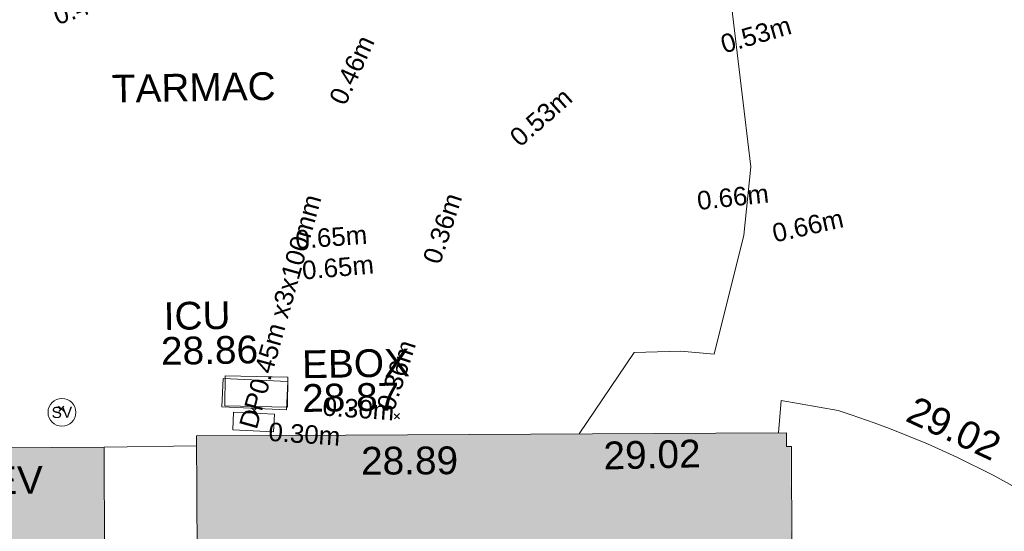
# Model space of a CAD drawing. Header units: millimetres. Extents: x -287732 to 520720, y -88450 to 287754.
# Tile 264 of 383: x 27657 to 40954, y 207681 to 214594. Entities that reach past the tile are written whole.
import ezdxf

# ---------------------------------------------------------------- set-up
doc = ezdxf.new("R2010")
doc.units = ezdxf.units.MM
doc.linetypes.add('IMPORT-UG_ELEC_QLB2 _2_', pattern=[2500, 1500, -300.0000000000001, 0, -50, 150, -300.0000000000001, 0, -200])
doc.linetypes.add('IMPORT-UG_ELEC_STREET LIGHTING_QLB2 _2_', pattern=[2700, 1500, -300.0000000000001, 0, -250, 150, -300.0000000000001, 0, -200])
for name, color, linetype, lineweight, true_color in [('00_TOPO_SERV_STOP_VALVE', 7, 'Continuous', 9, 0x666666), ('00_UAV_BUILDING_OUTLINE', 5, 'Continuous', 9, 0x0000ff), ('00_UAV_EAVE', 7, 'Continuous', 9, 0x666666), ('00_UAV_ESB_BOX', 240, 'Continuous', 9, 0xff003f), ('00_UAV_SERV_IC', 5, 'Continuous', 9, 0x0000ff), ('01_DTM_CONTOUR_MNR', 7, 'Continuous', 9, 0xa5a552), ('12333-PUM-2D-U-0001-C01 - Rev2_REVIT IMPORT_dwg', 7, 'Continuous', 9, 0x767676), ('A_RHA_Line', 7, 'Continuous', 9, 0x00a600), ('PUM-ELECTRIC-MH', 1, 'Continuous', 9, 0xff0000), ('PUM-ELECTRIC-QLB2', 1, 'IMPORT-UG_ELEC_QLB2 _2_', 9, 0xff0000)]:
    doc.layers.add(name, color=color, linetype=linetype, lineweight=lineweight, true_color=true_color)
for name, color, linetype, lineweight in [('00_UAV_DRIVE_WAY', 7, 'Continuous', 9), ('00_UAV_SURFACE', 7, 'Continuous', 9), ('00_UAV_SURVEY_TEXT', 7, 'Continuous', 9), ('A_RHA_Detail', 7, 'Continuous', 9), ('GEN-TEXT', 7, 'Continuous', 9)]:
    doc.layers.add(name, color=color, linetype=linetype, lineweight=lineweight)
doc.styles.add('Arial_1', font='arial.ttf', dxfattribs={"height": 250})
doc.styles.add('Swis721 Lt BT', font='swissl.ttf', dxfattribs={"height": 399.9999999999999})
doc.styles.add('Swis721 Lt BT_2', font='swissl.ttf', dxfattribs={"height": 375})

# ---------------------------------------------------------------- blocks, each defined once
blk = doc.blocks.new('12333-PUM-2D-U-0001-C01 - Rev2_REVIT IMPORT_dwg_MSL_Sluice_Valve_SYM-2077246-Site Location Plan Proposed')
at = {"layer": '00_TOPO_SERV_STOP_VALVE', "color": 254, "true_color": 0xcccccc}
blk.add_circle((0, 0), 500.0000000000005, dxfattribs=at)
at = {"layer": '00_TOPO_SERV_STOP_VALVE', "insert": (0, 198.9876086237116), "char_height": 399.9999999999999, "width": 785.1100955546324, "attachment_point": 2, "line_spacing_factor": 1.005061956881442, "style": 'Swis721 Lt BT'}
blk.add_mtext('SV', dxfattribs=at)
blk = doc.blocks.new('12333-PUM-2D-U-0001-C01 - Rev2_REVIT IMPORT_dwg_MGS62954_T2_Galway_ITM_3d_Rev1-2077680-Site Location Plan Proposed')
at = {"layer": '00_UAV_DRIVE_WAY', "color": 254, "true_color": 0xcccccc}
blk.add_line((533934398.0874626, 725763703.8247133), (533935645.489032, 725763700.5416496), dxfattribs=at)
at = {"layer": '00_UAV_ESB_BOX', "color": 254, "true_color": 0xcccccc, "flags": 128}
blk.add_lwpolyline([(533936154.474, 725764147.579), (533936703.474, 725764110.579), (533936687.3574745, 725763871.4446075), (533936138.3574746, 725763908.4446075)], close=True, dxfattribs=at)
at = {"layer": '00_UAV_SERV_IC', "color": 254, "true_color": 0xcccccc, "flags": 128}
blk.add_lwpolyline([(533936019.474, 725764604.579), (533936891.474, 725764548.5789999), (533936866.9517553, 725764166.7326179), (533935994.9517553, 725764222.7326181)], close=True, dxfattribs=at)
at = {"layer": '00_UAV_SURFACE', "color": 254, "true_color": 0xcccccc, "flags": 128}
blk.add_lwpolyline([(533946872.3264658, 725762844.0019262), (533946395.0114251, 725763117.9157419), (533945906.6447507, 725763371.6014093), (533945513.7525, 725763557.3405001), (533945007.7576405, 725763773.7374238), (533944799.0067194, 725763852.8459092), (533944493.1448616, 725763968.7556651), (533944315.7525001, 725764030.3405001), (533943551.7525001, 725764175.3405), (533943504.3857506, 725763741.217892)], dxfattribs=at)
at = {"layer": '01_DTM_CONTOUR_MNR', "color": 254, "true_color": 0xcccccc, "flags": 128}
blk.add_lwpolyline([(533940813.7769418, 725763773.9766537), (533941576.8722805, 725764861.2478913), (533942207.276412, 725764868.5013735), (533942657.9134928, 725764820.4723644), (533943084.5171027, 725766420.0000001), (533943196.5348761, 725767342.178292), (533942973.5430148, 725769523.8779858), (533940621.9394472, 725770258.7889445), (533940150.8227694, 725770714.4303591), (533939670.0000001, 725771440.0000002), (533936977.1657251, 725771560.1600753), (533935900.0000001, 725771600), (533936675.4440404, 725771919.1917355), (533936888.6973642, 725772051.453611), (533938339.2539878, 725773103.7378392), (533938671.3881878, 725773404.9942731)], dxfattribs=at)
at = {"xscale": 0.375, "yscale": 0.375, "zscale": 0.375}
blk.add_blockref('12333-PUM-2D-U-0001-C01 - Rev2_REVIT IMPORT_dwg_MSL_Sluice_Valve_SYM-2077246-Site Location Plan Proposed', (533933835.474, 725764186.579), dxfattribs=at)
at = {"layer": '00_UAV_BUILDING_OUTLINE', "color": 251, "true_color": 0x666666, "char_height": 375, "width": 1495.902363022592, "attachment_point": 1, "line_spacing_factor": 1.005061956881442, "style": 'Swis721 Lt BT_2'}
for s, insert, rotation in [('28.89', (533937865.3593398, 725763648.9801913), 359.30244559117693), ('29.02', (533941137.1473175, 725763661.3456473), 0.356976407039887)]:
    blk.add_mtext(s, dxfattribs=dict(at, insert=insert, rotation=rotation))
at = {"layer": '00_UAV_EAVE', "insert": (533932864.9251203, 725763468.4240379), "char_height": 375, "width": 736.078940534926, "attachment_point": 1, "line_spacing_factor": 1.005061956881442, "style": 'Swis721 Lt BT_2'}
blk.add_mtext('EV', dxfattribs=at)
at = {"layer": '00_UAV_ESB_BOX', "color": 251, "true_color": 0x666666, "char_height": 375, "attachment_point": 1, "line_spacing_factor": 1.005061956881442, "style": 'Swis721 Lt BT_2'}
for s, insert, width in [('EBOX', (533937089.8413559, 725764965.5981591), 1619.373669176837), ('28.87', (533937082.3604311, 725764509.2237505), 1495.902363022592)]:
    blk.add_mtext(s, dxfattribs=dict(at, insert=insert, width=width))
at = {"layer": '00_UAV_SERV_IC', "color": 251, "true_color": 0x666666, "char_height": 375, "attachment_point": 1, "line_spacing_factor": 1.005061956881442, "style": 'Swis721 Lt BT_2'}
for s, insert, width in [('ICU', (533935232.4461435, 725765649.558669), 1021.012723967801), ('28.86', (533935187.617993, 725765179.1796681), 1495.902363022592)]:
    blk.add_mtext(s, dxfattribs=dict(at, insert=insert, width=width))
at = {"layer": '00_UAV_SURFACE', "color": 251, "true_color": 0x666666, "insert": (533945370.8508613, 725764216.4712645), "char_height": 375, "width": 1495.902363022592, "attachment_point": 1, "rotation": 333.97319659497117, "line_spacing_factor": 1.005061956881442, "style": 'Swis721 Lt BT_2'}
blk.add_mtext('29.02', dxfattribs=at)
at = {"layer": '00_UAV_SURVEY_TEXT', "color": 251, "true_color": 0x666666, "insert": (533934585.8, 725768733.6296079), "char_height": 375, "width": 2450.430537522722, "attachment_point": 1, "line_spacing_factor": 1.005061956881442, "style": 'Swis721 Lt BT_2'}
blk.add_mtext('TARMAC', dxfattribs=at)
blk = doc.blocks.new('12333-PUM-2D-U-0001-C01 - Rev2_REVIT IMPORT_dwg-1620468-Site Location Plan Proposed')
at = {"layer": 'GEN-TEXT', "color": 253, "true_color": 0xaaaaaa}
for p, q in [((292712.9948138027, 148346.2884823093), (292783.7054919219, 148416.9991604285)), ((292783.7054919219, 148346.2884823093), (292712.9948138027, 148416.9991604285)), ((295317.994813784, 148276.2884822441), (295388.7054919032, 148346.9991603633)), ((295388.7054919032, 148276.2884822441), (295317.994813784, 148346.9991603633)), ((297243.9948138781, 148164.2884822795), (297314.7054919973, 148234.9991603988)), ((297314.7054919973, 148164.2884822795), (297243.9948138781, 148234.9991603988))]:
    blk.add_line(p, q, dxfattribs=at)
at = {"layer": 'PUM-ELECTRIC-MH', "color": 21, "true_color": 0xffaaaa, "flags": 128}
blk.add_lwpolyline([(295802.350152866, 148350.6438212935), (294956.3501528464, 148380.6438213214), (294967.3501529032, 148785.6438213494), (295813.3501529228, 148755.6438214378)], close=True, dxfattribs=at)
blk.add_blockref('12333-PUM-2D-U-0001-C01 - Rev2_REVIT IMPORT_dwg_MGS62954_T2_Galway_ITM_3d_Rev1-2077680-Site Location Plan Proposed', (-533641079.6498471, -725615854.3561786))
at = {"layer": 'PUM-ELECTRIC-QLB2', "char_height": 250, "attachment_point": 2, "line_spacing_factor": 0.9417779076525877, "style": 'Arial_1'}
for s, insert, width, rotation in [('0.49m', (293167.4922086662, 153954.3105099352), 1160.025439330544, 18.64367569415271), ('0.53m', (302182.9178396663, 153392.2945846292), 1160.025439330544, 15.35964312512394), ('0.46m', (296637.2740429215, 152942.6853805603), 1160.025439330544, 64.46217532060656), ('0.53m', (299211.7768441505, 152301.8999989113), 1160.025439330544, 40.388695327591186), ('0.66m', (301855.1884915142, 151208.0472683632), 1160.025439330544, 5.153908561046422), ('DP0.45m x3x100mm', (295607.6726521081, 149678.4856820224), 3893.2779916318, 73.36998314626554), ('0.36m', (297818.5029133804, 150768.6779222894), 1160.025439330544, 70.78440707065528), ('0.66m', (302845.7682883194, 150800.1302774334), 1160.025439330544, 11.636129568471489), ('0.65m', (296427.1464688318, 150761.3849937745), 1160.025439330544, 3.1699933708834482), ('0.65m', (296508.4430329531, 150351.0924780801), 1160.025439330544, 3.9475085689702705), ('0.36m', (297160.6992617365, 148795.2669671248), 1160.025439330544, 70.78440707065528), ('0.30m', (296772.4088968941, 148435.7842051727), 1160.025439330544, 355.0368996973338), ('0.30m', (296036.0402258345, 148106.5783247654), 1160.025439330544, 355.0368996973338)]:
    blk.add_mtext(s, dxfattribs=dict(at, insert=insert, width=width, rotation=rotation))

msp = doc.modelspace()

# ---------------------------------------------------------------- hatches: boundary and pattern name
at = {"layer": 'A_RHA_Detail', "true_color": 0xc0c0c0}
h = msp.add_hatch(color=9, dxfattribs=at)
h.paths.add_polyline_path([(-80880.60083809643, -68502.79057078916), (-80400.865924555, -68483.41509113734), (-80400.865924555, -62984.64684185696), (-24474.85765177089, -63009.32043784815), (-24456.14471271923, -50840.30023858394), (-36622.55041039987, -50831.65104353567), (-36622.55041039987, -44228.57792613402), (-50959.0526582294, -44218.38599194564), (-50959.0526582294, -42573.78171514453), (-54563.9325804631, -42571.21897729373), (-54565.69773352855, -45054.17447474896), (-92408.82109321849, -45027.27149621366), (-92411.78875845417, -49201.74309222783), (-100061.9988811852, -49201.74309222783), (-100052.2214449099, -64852.82557838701), (-86120.90825229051, -64852.82557838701), (-86092.1662649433, -62957.90041523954), (-84861.10047608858, -62957.90041523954), (-84854.79052929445, -68240.109737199), (-80870.60226892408, -68240.10973722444)])
h.paths.add_polyline_path([(-137238.9269902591, -68461.9384092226), (-132719.7426408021, -68433.0633692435), (-132847.0731201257, -62850.04282283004), (-130454.6837966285, -62916.63108078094), (-130498.2830220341, -61355.85393642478), (-117581.136331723, -61423.42893438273), (-117492.3908565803, -49183.91309190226), (-125136.5200282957, -49178.47881952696), (-125133.572703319, -45032.61887136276), (-163007.1824077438, -45005.6942194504), (-163007.1824076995, -44090.2963411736), (-163123.8521269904, -44090.21339942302), (-163122.6389897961, -42383.75184302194), (-166563.8543419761, -42383.75184298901), (-166565.034908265, -44044.39824208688), (-193158.4656786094, -44025.49275805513), (-193195.152889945, -62863.65652504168), (-137269.7106414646, -62916.63108078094), (-137254.3708868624, -65679.90523788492)])
h.paths.add_polyline_path([(120310.9497607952, -32334.28230164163), (120312.4652266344, -31610.73011961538), (133451.2244789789, -31638.24899384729), (133469.2230092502, -19717.98315780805), (121295.7536929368, -19692.48606430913), (121319.8434528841, -8190.941560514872), (112277.0825930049, -8172.001674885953), (112263.1770823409, -14811.1234547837), (78285.85310969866, -14739.95861438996), (78292.82277619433, -8167.077575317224), (75241.99098605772, -8160.673431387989), (69355.76844233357, -8152.931592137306), (69353.6659720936, -9156.74635762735), (68372.60878945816, -9154.691552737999), (68372.60878945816, -13705.52853215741), (69333.7233474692, -13707.54156770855), (69325.07112547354, -16249.53369228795), (66623.4489111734, -16249.53369228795), (66619.79243935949, -17995.29925530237), (65989.07757494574, -17995.2992552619), (65985.44262772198, -19730.78799483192), (57152.23993377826, -19712.28702421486), (57127.42535098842, -31559.89463417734), (70277.87165424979, -31587.43801817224), (70277.87165431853, -32271.7414715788), (78263.96947909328, -32285.12944888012), (78266.62661740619, -31019.79372153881), (112335.8856506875, -31091.15111860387), (112335.8856506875, -32317.57330553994), (119781.4233959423, -32333.17321913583)])
h.paths.add_polyline_path([(7503.717409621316, -1791.439263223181), (15482.43097392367, -674.0213231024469), (15484.0826588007, 148.1327206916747), (56188.28042539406, 205.5276654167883), (56155.84326007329, 14338.3166313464), (18016.62665935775, 14236.48149539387), (17967.9025208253, 34313.18372071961), (21727.10644863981, 34324.0692624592), (21708.90974962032, 40608.10218321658), (18009.66447159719, 40608.10218321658), (17995.54603706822, 45483.75063442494), (9770.084204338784, 45420.6329473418), (3966.213879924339, 45446.76585222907), (3984.771235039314, 14176.56786832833), (1023.062455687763, 14176.56786837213), (-276.5134647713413, 14190.52623461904), (-231.6790044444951, 5968.135265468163), (-226.4491536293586, 193.7444677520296), (553.0869992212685, 183.4716499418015), (7477.609307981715, 143.2867586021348), (7488.638446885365, -674.0213231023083)])
h.paths.add_polyline_path([(77755.59663317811, 53.47451145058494), (77729.51881611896, 1699.844979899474), (94464.47132486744, 1659.976083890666), (94606.37913471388, 17991.390236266), (88810.4190114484, 18015.03260816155), (88799.89418497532, 14436.74271609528), (69413.88950349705, 14457.8773889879), (69377.35724448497, 99.62816357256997), (75241.99098605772, 67.32134432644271)])
h.paths.add_polyline_path([(61252.12079701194, 46453.95617366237), (105774.7348988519, 46472.68783506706), (105768.2642198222, 61852.61234306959), (92285.13876309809, 61852.61234306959), (92308.59670399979, 65784.30757140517), (96107.4668000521, 65767.60445243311), (96059.68081117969, 75209.20847378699), (101084.8427276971, 75071.88872764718), (104988.0046543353, 74765.36560406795), (108403.6894220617, 74363.8408943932), (112009.2703903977, 73787.25420861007), (115645.3524815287, 73049.69667206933), (116890.8108051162, 72761.69136252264), (120208.9929833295, 71893.18353872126), (120865.241739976, 71703.68484519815), (124135.6329506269, 70669.67317906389), (127435.6253142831, 69480.50055823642), (127820.4368670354, 69394.93141813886), (128274.3081769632, 69331.69585753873), (128731.8791144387, 69306.66104516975), (129189.9401488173, 69320.00258290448), (129645.2782985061, 69371.62688826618), (130094.6997111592, 69461.17185603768), (130535.0520071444, 69588.00939074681), (130963.246434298, 69751.24981927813), (131376.2795165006, 69949.74812590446), (131771.2541232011, 70182.11198903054), (132162.5575600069, 70460.5404660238), (132496.0921583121, 70741.69081113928), (132820.871367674, 71064.98072578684), (133117.4593294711, 71414.31364272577), (133383.77568926, 71787.23923950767), (133616.5473239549, 72178.5372844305), (133817.1647262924, 72590.54524898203), (133982.6025969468, 73017.89547513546), (134111.7005086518, 73457.59040801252), (134203.5529320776, 73906.54590458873), (134257.5155883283, 74361.61286216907), (134272.5462649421, 74819.5993153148), (134250.5259875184, 75277.29281745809), (134189.6227572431, 75731.48297747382), (134090.9274700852, 76178.98397757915), (133955.1324028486, 76616.65691993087), (133783.1900598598, 77041.43184345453), (133576.3064937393, 77450.32925647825), (133335.932843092, 77840.48103920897), (133063.7551572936, 78209.15055532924), (132761.6825665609, 78553.75185442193), (132431.8338935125, 78871.8678050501), (132076.5227905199, 79161.26705197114), (131698.2415080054, 79419.91966861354), (131299.6434187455, 79646.01139197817), (131093.5942456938, 79746.34209763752), (132146.0467355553, 83110.22226145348), (122787.7632953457, 86282.54285518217), (121604.3555412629, 82800.3591886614), (117095.9864227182, 83870.84033785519), (116841.9598400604, 83526.35449572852), (116120.5435466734, 91221.93611972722), (110237.7341284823, 91274.27491021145), (110194.3680786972, 90435.39030214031), (104988.0046543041, 90486.49901390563), (104973.2761846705, 94309.82427956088), (103746.1314668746, 94309.8242795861), (103839.9937121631, 122852.1474271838), (96365.09202306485, 122931.9599470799), (96350.3400238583, 123952.4168585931), (104555.5505249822, 123902.1925226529), (104607.3234458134, 120248.5396156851), (125502.5015002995, 120134.1933400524), (125662.0200253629, 137657.3796882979), (114479.5865733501, 137699.2256881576), (114382.306264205, 129149.9458158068), (104644.159003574, 129187.9975073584), (104577.9931702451, 126217.3903144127), (101184.4926406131, 126159.1566967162), (101264.6166812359, 135959.2655565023), (89967.23178808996, 135988.8856164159), (89927.63362986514, 125823.6463181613), (93630.53562302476, 125840.7948842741), (93580.65688892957, 122931.9599470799), (88697.38835376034, 122904.7310126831), (88679.3898954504, 95739.09143775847), (86378.25848996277, 95739.09143775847), (86378.18187189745, 96178.1008337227), (83279.50743284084, 96200.92083327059), (83273.62493422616, 95735.74732133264), (70169.67509619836, 95733.22421950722), (70166.26842742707, 96272.07409347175), (66674.99731294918, 96257.14073655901), (66654.74538556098, 95755.71092136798), (65784.77231079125, 95755.71092136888), (65887.65094984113, 117470.630565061), (53473.3427162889, 117487.9046429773), (53434.44066309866, 98570.46349063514), (40649.41626916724, 98570.46349063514), (40610.16711559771, 94406.01479078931), (38853.82372868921, 94410.36303440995), (38848.65589191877, 89463.65332729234), (40612.46601912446, 89518.45976927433), (40665.38257362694, 86257.73741128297), (38372.19584460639, 86305.72309285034), (38369.79374539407, 76901.0507917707), (50937.9512507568, 76944.40198294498), (50922.88567286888, 74598.78180889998), (56484.9061132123, 74588.85093771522), (56484.9061132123, 75194.85181995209), (92465.4037153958, 75233.0258166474), (92645.92783662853, 71766.64845094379), (89810.55521366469, 69362.83965827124), (85313.16173974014, 69360.94750420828), (85313.16173974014, 66907.4050808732), (75210.14498263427, 66903.15451589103), (75210.14498263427, 63815.70944550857), (70819.40014309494, 63815.70999200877), (70819.21601505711, 64253.35708059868), (69456.83415683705, 64253.35708059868), (69455.7195737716, 66901.99623166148), (61303.32856759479, 66898.5668068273), (61304.56054988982, 63970.32021231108), (70500.41048208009, 63970.32021219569), (70500.4088543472, 61852.59006207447), (61245.6438848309, 61848.69637488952), (61252.03558504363, 46656.49344428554)])
h.paths.add_polyline_path([(-17153.16561239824, 48569.32684293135), (-17153.16561224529, 60770.38083685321), (-29362.88357759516, 60774.70428694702), (-29362.88357759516, 67399.20394580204), (-43507.24466814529, 67405.01911303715), (-43488.5313307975, 69093.07334175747), (-45766.41866231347, 69109.32868388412), (-45794.3462003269, 67405.01911303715), (-47272.11273194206, 67404.2124544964), (-47272.44887633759, 66454.91798908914), (-86004.56386332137, 66468.63299519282), (-86006.66970787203, 60521.58362721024), (-92662.87722510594, 60521.58362721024), (-92665.2138765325, 50184.35611932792), (-79752.0168396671, 50179.78309939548), (-79752.016597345, 48591.4932381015), (-17157.7163123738, 48569.32845417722)])
h.paths.add_polyline_path([(-201056.4185878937, 48628.75479108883), (-138377.9751621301, 48634.64535779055), (-138377.9751621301, 50133.28201003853), (-125467.710581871, 50134.49626164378), (-125468.6909603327, 60566.1903686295), (-132186.8595614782, 60565.86652591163), (-132187.4203588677, 66533.0197876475), (-170643.3098734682, 66805.61809689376), (-170643.3098732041, 67738.78475848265), (-200340.0100486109, 67488.93693764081), (-200348.7171487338, 60827.78025104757), (-201057.5650552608, 60827.71357558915), (-201056.6510294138, 51102.04313372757)])
h.paths.add_polyline_path([(-240051.5126725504, 54769.19491160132), (-239444.490259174, 54811.10754483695), (-239186.5396223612, 54841.92927608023), (-238764.8191577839, 54940.98166103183), (-238382.4735933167, 55122.46891388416), (-237990.3402229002, 55354.87497234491), (-237269.2031023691, 55936.21515020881), (-237032.4836384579, 56225.56611516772), (-236793.0039602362, 56569.31473944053), (-236554.5880578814, 57004.26389721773), (-236432.7219585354, 57267.46508908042), (-236300.081527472, 57753.26238983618), (-236250.7285154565, 58017.17885684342), (-236235.6490609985, 58516.21786804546), (-236233.2538429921, 58987.85640053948), (-236213.7029795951, 59823.48083769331), (-236363.8287855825, 59820.86038205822), (-236634.0279869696, 60698.06075827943), (-236391.9547756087, 61432.19726339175), (-236225.4740089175, 61435.10319600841), (-236201.6036569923, 62637.68779596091), (-232563.5271750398, 62639.28734435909), (-232563.5271750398, 63049.03842404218), (-232732.1945866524, 63049.15302218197), (-232860.1521277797, 63457.95890274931), (-232731.606808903, 63914.24862697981), (-232560.8209656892, 63914.24862697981), (-232515.1276847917, 70598.00033009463), (-240628.6947849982, 70598.85496273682), (-240629.7923196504, 72350.98321577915), (-246412.6011212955, 72347.36085933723), (-246412.6011212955, 70616.45923936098), (-254449.5805725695, 70618.60952619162), (-254454.637144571, 70754.06491720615), (-254469.7140363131, 73191.66276250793), (-263883.2532625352, 73267.83063688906), (-263902.4181505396, 68260.74348553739), (-263714.8217520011, 68259.82096572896), (-263552.9672900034, 67819.65434396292), (-263719.0883117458, 67392.2068408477), (-263913.6298699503, 67392.20684284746), (-263956.7001913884, 58633.76423459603), (-260181.1963171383, 58611.22607638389), (-260192.3146983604, 56354.25111579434), (-257184.684388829, 56339.46086021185), (-257213.4419957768, 57092.93866021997), (-257338.5163846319, 57093.27331223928), (-257471.0109294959, 57531.74572308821), (-257338.5163845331, 58062.22513696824), (-257203.4956297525, 58064.06881289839), (-257173.5751889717, 58598.54056692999), (-256478.2273617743, 58575.27357994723), (-256478.2273617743, 58788.51859473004), (-256013.0091299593, 58911.92701534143), (-255397.0786664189, 58780.99767617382), (-255397.0786664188, 58595.982422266), (-243809.885361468, 58585.92793201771), (-243805.3570672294, 58352.04527760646), (-243740.939469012, 57884.52572680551), (-243619.0830608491, 57421.84877545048), (-243424.3877545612, 56943.65915412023), (-243247.1437899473, 56608.24157713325), (-243003.0710579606, 56249.99021479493), (-242732.2093200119, 55932.75703082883), (-242371.7230178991, 55603.12658811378), (-242141.255125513, 55424.88676767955), (-241804.9643037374, 55216.88439822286), (-241529.4640827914, 55077.02869055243), (-241100.6275144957, 54917.18295003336), (-240836.2134980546, 54840.82833176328), (-240453.4486195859, 54788.60784130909), (-240218.9578693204, 54777.28227442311)])
h.paths.add_polyline_path([(40276.69022552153, 59895.36417752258), (40328.62676029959, 69196.9439153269), (36588.99968785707, 69217.8245910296), (36619.46637569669, 74674.25962428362), (32264.36460078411, 74687.02318924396), (32233.48293867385, 69156.26826306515), (11916.69390495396, 69269.70959686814), (11966.66200111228, 78218.75165974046), (29087.509017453, 78123.15526808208), (29143.44567205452, 88141.1370047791), (15719.348796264, 88216.09212953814), (15732.60379610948, 90589.9978889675), (4594.294101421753, 90652.19003489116), (4525.129359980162, 78265.12250449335), (10096.76365553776, 78234.01258731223), (10077.43887221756, 74773.03821910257), (4547.641142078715, 74803.91453678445), (4465.579974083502, 60107.1600234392), (19125.89094760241, 60025.30234268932), (19139.86249374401, 62527.53804644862), (31738.59196305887, 62457.19146404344), (31724.55430858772, 59943.11609815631), (38369.79364225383, 59906.01157293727)])
h.paths.add_polyline_path([(-246083.0241259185, 72334.29150213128), (-246083.0594797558, 72334.30275087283), (-246208.2905500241, 72334.29150213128)])
h.paths.add_polyline_path([(-114575.3004830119, 112178.0758695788), (-114575.3246435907, 112178.0758695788), (-114707.2752166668, 115801.5811617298)])
h.paths.add_polyline_path([(-154699.9178765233, 101760.4080976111), (-114382.050333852, 101776.0542914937), (-114382.050333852, 106926.9360164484), (-113755.641395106, 106927.1792101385), (-113757.5507412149, 111847.2721531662), (-114431.6837526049, 111847.2721531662), (-114431.8097758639, 112178.0758695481), (-114575.3004830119, 112178.0758695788), (-114578.9984943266, 121707.2390833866), (-123056.9849702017, 121707.2390833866), (-123068.8201032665, 156452.7036899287), (-119381.2340625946, 156454.1348067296), (-119381.2340625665, 160165.8597952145), (-115501.031452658, 160167.3662801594), (-115503.3750945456, 166206.5793118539), (-132411.7987151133, 166599.6604729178), (-132411.8243278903, 166665.6603411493), (-135275.0124468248, 166664.5490317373), (-135275.0124468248, 166628.1883101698), (-135911.3205076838, 166628.1944502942), (-135911.3479256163, 166352.1604668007), (-152521.1633846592, 166345.7146753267), (-152518.3680955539, 159142.6836790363), (-150699.3133726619, 159117.9265656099), (-150758.5477087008, 122560.691203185), (-151059.2005266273, 122560.691203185), (-151061.0981347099, 121302.4374932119), (-154138.3148337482, 121372.6012653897), (-154138.3148337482, 121865.1834517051), (-154704.3888425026, 121867.2611370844), (-154688.5451973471, 119352.3937021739), (-154745.5933227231, 119352.3715636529), (-154745.5763474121, 118722.1532660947), (-160794.1544526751, 118748.7442832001), (-160794.1544526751, 119410.5425977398), (-163852.1622693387, 119422.408321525), (-163855.0715294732, 118762.2003111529), (-167568.6765459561, 118778.5256058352), (-166634.6619849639, 124395.1277019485), (-166930.050559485, 124500.0918161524), (-167568.6765459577, 124707.6250903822), (-168028.2173235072, 124841.3808647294), (-168630.5006276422, 124991.3056740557), (-169238.2056069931, 125117.4693074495), (-169850.3952285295, 125219.6772876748), (-170466.1255403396, 125297.7720169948), (-171089.11025998, 125351.8553033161), (-171704.4065937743, 125381.1774255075), (-172325.0479971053, 125386.3595015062), (-172782.2248668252, 125374.5832362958), (-173401.7764235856, 125337.4554476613), (-174109.844898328, 125263.4341236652), (-174634.1213722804, 125190.4100126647), (-175245.0145766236, 125080.719099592), (-176047.1958093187, 124895.7675260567), (-176665.4852587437, 124724.7228134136), (-177045.3001228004, 124609.1129151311), (-177631.5127792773, 124405.2077276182), (-176665.4852586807, 118818.5158794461), (-177558.9402083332, 118822.4435768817), (-177662.2853368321, 125263.4341236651), (-176365.3912351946, 126542.9270807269), (-159462.2970490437, 126319.910391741), (-157057.7396790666, 128609.0850976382), (-157060.6673204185, 136153.1661957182), (-158638.8016610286, 137740.2441626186), (-159352.3735831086, 137740.2441626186), (-161634.4140634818, 140201.1078539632), (-168727.9404945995, 140256.8191146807), (-171035.0401161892, 137942.8847305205), (-174184.1459014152, 137942.8847305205), (-176460.1167434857, 140292.2858551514), (-177341.6856934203, 140292.2858551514), (-177341.7113613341, 140358.4281613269), (-183428.5803825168, 140356.0660244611), (-185921.6385985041, 137917.4639994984), (-185921.6385985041, 131757.3091155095), (-186906.8767412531, 131756.9267733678), (-187725.3914540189, 130809.9989183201), (-187724.058890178, 127376.1828148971), (-186481.0281350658, 126304.5577463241), (-186479.4846754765, 122327.2959175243), (-185176.2828158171, 121059.4673825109), (-180304.1129154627, 121059.4673824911), (-180304.1136492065, 118802.0484409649), (-193555.3706955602, 118802.0484409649), (-193555.368699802, 133117.8341649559), (-192593.6442938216, 133118.2073819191), (-192593.6442938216, 134200.8158367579), (-192224.6284783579, 134200.9592041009), (-192225.5653014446, 136615.0101267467), (-192595.0012460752, 136615.0101267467), (-192595.4357332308, 137734.4745165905), (-193589.2709668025, 137734.4746851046), (-193589.2685988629, 147474.570583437), (-193163.2062206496, 147492.8644732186), (-192765.7252967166, 147531.087133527), (-192359.9383250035, 147589.5931622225), (-192199.8207947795, 147616.5827294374), (-191882.7548926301, 147682.9245600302), (-191568.5380070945, 147761.6632019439), (-191257.654638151, 147852.677242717), (-190828.6072909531, 148002.2045655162), (-190647.7999969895, 148070.9514233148), (-190349.7690789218, 148197.8750094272), (-190056.9509284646, 148336.4013817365), (-189769.797051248, 148486.3169427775), (-189405.3590254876, 148698.0567944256), (-189132.906026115, 148873.2749095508), (-188867.542109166, 149059.0543929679), (-188609.6764469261, 149255.1087866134), (-188354.9814055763, 149465.3525772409), (-188079.6339208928, 149713.879248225), (-187884.9836199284, 149901.8220103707), (-187545.928247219, 150265.8040604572), (-187446.29984479, 150378.3960832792), (-187241.3270201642, 150629.2310214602), (-187046.3599558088, 150887.9197697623), (-186861.6992771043, 151154.0634500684), (-186546.1373636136, 151669.829875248), (-186524.4196769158, 151707.0632450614), (-163675.2898318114, 151669.829875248), (-163687.5843045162, 148134.07679455), (-157303.6541541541, 148136.492106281), (-157303.6541541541, 155759.91501608), (-157557.4317586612, 155765.0384228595), (-157555.9168973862, 166678.0466575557), (-187009.2021991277, 166699.7464767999), (-187013.0952111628, 162054.4009359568), (-188707.17754695, 162044.5925187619), (-188705.9961892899, 155021.5333641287), (-188737.9999316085, 154650.5326604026), (-188799.0133969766, 154283.1866125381), (-188857.2045401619, 154035.4341107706), (-188966.1106131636, 153679.3368924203), (-189102.6200311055, 153332.8820747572), (-189265.8911675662, 152998.2056672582), (-189454.9174011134, 152677.371060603), (-189645.2484685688, 152421.3220123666), (-189916.9563410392, 152104.2450531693), (-190212.7041973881, 151809.4634871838), (-190530.6686598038, 151538.7947471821), (-190868.8893671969, 151293.9075915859), (-191225.281078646, 151076.3118324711), (-191597.6465194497, 150887.3490191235), (-192092.8415776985, 150682.5621956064), (-192519.2468154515, 150561.8451365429), (-192903.8930791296, 150482.240889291), (-193187.215491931, 150440.8868273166), (-193594.1866364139, 150407.1257787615), (-193594.5952989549, 151459.9895227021), (-205369.2399268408, 151455.4201247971), (-205354.4523517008, 113350.0822379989), (-207187.1580384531, 113349.3710182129), (-207184.3024929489, 105991.0636522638), (-205312.8748221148, 105991.1901500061), (-205311.2362476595, 101769.6553082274), (-175488.6451201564, 101781.2285901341), (-175488.6451201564, 110889.6985621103), (-154703.4627663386, 110897.5679794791), (-154700.2792295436, 102691.5597281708)])
h.paths.add_polyline_path([(193735.9435693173, 113047.8274774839), (208865.0938716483, 114991.0266430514), (208976.1154123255, 114126.6471160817), (216447.8967332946, 115086.3281915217), (216038.7305308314, 118271.9702413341), (232648.5073383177, 120405.3421626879), (233425.993615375, 114352.0734369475), (240632.2017567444, 115277.6440988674), (239854.8412683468, 121329.9334727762), (256406.8682407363, 123455.8879629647), (257091.7572256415, 118089.1198988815), (264572.2871227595, 119040.8180953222), (261877.8350555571, 138524.7609215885), (259178.7147038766, 138221.6086035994), (259197.3483655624, 137439.0084132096), (254686.1480587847, 136897.0007612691), (255412.6810205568, 131314.8303176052), (240852.7447969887, 129522.4514056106), (239771.0426543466, 137918.8519126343), (240649.5822431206, 138010.1984551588), (240062.3063116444, 142776.6750342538), (239165.7694642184, 142685.0143484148), (237630.9646614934, 151018.3171732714), (266172.8791088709, 154560.7889781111), (271297.1876944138, 142612.4006970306), (276531.7397502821, 144861.098714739), (274941.5029779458, 148527.9037281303), (302074.5307653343, 160134.9084326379), (300215.9323773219, 164320.1841173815), (301528.1613272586, 164907.0997989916), (300405.1237791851, 167477.8916353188), (299016.6944531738, 166945.7181824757), (295626.7488506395, 174518.754428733), (294333.0289184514, 177537.1551681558), (287288.8475947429, 174518.754428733), (289427.6893504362, 169661.0163463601), (272956.7816584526, 162557.1203578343), (271943.2187787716, 164897.4305293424), (267016.3118217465, 162764.0369715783), (268502.3094164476, 159357.0430143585), (265200.4029574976, 157946.4096681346), (226856.416695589, 153146.7821792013), (227510.3041274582, 148852.0205334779), (228280.9873165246, 141179.0007483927), (227302.3544112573, 141050.281300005), (227895.3788235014, 136433.1758633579), (228748.5501749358, 136523.8855003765), (229602.3077302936, 128023.7667641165), (217691.2359889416, 126493.8999679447), (217642.3600127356, 126874.433267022), (215138.5007311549, 126552.8357430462), (215194.9980427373, 126112.965074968), (215015.6132226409, 126089.924757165), (214840.9672575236, 127449.66446064), (192258.7012018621, 124549.1816390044), (193486.3576426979, 114991.0266430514)])
h.paths.add_polyline_path([(-78076.24187439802, 117605.5188722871), (-78076.23951902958, 117610.0871211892), (-78070.318122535, 129485.7330792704), (-74723.15926543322, 129478.385255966), (-74723.15926543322, 125435.7860624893), (-48015.64546086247, 125380.0246061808), (-47996.55031653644, 135872.5822179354), (-61198.15919578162, 135901.5630078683), (-74714.72264144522, 135923.5088764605), (-74723.6287602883, 131865.2975510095), (-78070.318122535, 131872.642169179), (-78062.97909487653, 149549.7689430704), (-58292.26570492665, 149541.5607197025), (-58292.26570491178, 148946.2407608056), (-37707.70924046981, 148937.6946533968), (-37703.30827430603, 159740.0672041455), (-44148.26955755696, 159742.7429641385), (-44148.26955755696, 162961.3319174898), (-49829.95437583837, 162961.3319174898), (-49830.92144130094, 160632.0129326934), (-78494.09026625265, 160643.9130440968), (-78494.09026625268, 161615.1537738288), (-78739.225852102, 161615.2555472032), (-78691.7919454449, 168187.9195488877), (-90844.57645036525, 168126.8149079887), (-90962.52567694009, 152686.7636277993), (-89064.97866809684, 152685.9758215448), (-89079.54115380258, 117610.0871211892), (-78374.80218507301, 117605.6428258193)])
h.paths.add_polyline_path([(69254.82576126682, 129235.9722870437), (69259.97086178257, 136167.789247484), (86068.0992678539, 136131.0235193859), (86008.66431381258, 164703.3084147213), (58789.63167882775, 164723.511581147), (58789.63167882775, 170119.2062865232), (54460.1632489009, 170122.4198087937), (54457.21717773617, 166153.279245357), (47042.2151650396, 166158.7829869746), (47041.10931533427, 164668.9097040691), (39173.27935198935, 164674.7495545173), (39172.83712618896, 164078.9539098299), (17014.87910992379, 164095.4005254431), (17002.38841206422, 147267.1142245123), (12659.63471563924, 147267.1142245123), (12653.60087534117, 139137.9291796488), (17031.41608901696, 139134.6797717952), (17024.5879174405, 129935.3194463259), (39191.34773726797, 129918.8662983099), (39191.34773726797, 129258.2867272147), (69014.0340609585, 129236.1510132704)])
h.paths.add_polyline_path([(39265.62356917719, 139467.8223435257), (33050.91021530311, 139484.1586867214), (33087.56357182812, 153427.9220784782), (39277.60130889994, 153411.6505991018), (39277.60130890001, 152830.3127277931), (43058.29603858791, 152820.3745823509), (43024.83899408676, 140092.5601633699), (39267.2657899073, 140092.5601633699)])
h.paths.add_polyline_path([(1979.548949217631, 189123.2414339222), (18699.10403225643, 189180.0465563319), (18678.46874730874, 195253.6675675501), (24349.02704561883, 195272.9334348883), (24334.96888372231, 199550.7690688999), (28829.78348974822, 199566.0403168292), (28798.3577216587, 208815.6446464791), (24334.949615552, 208806.151404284), (24333.90624841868, 209113.2475694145), (16811.59093053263, 209087.6903002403), (16806.58456499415, 208843.5909093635), (6772.293057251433, 208809.4991440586), (6797.166076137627, 201488.5780549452), (-8471.058649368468, 201436.7038490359), (-8471.058649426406, 200429.0172028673), (-11856.09020770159, 200417.5164702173), (-11823.72827009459, 190892.3684138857), (-7614.729360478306, 190906.6685966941), (-7614.729360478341, 190170.8290169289), (-4608.619189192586, 190169.2993656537), (-4608.238782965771, 190916.8832264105), (1973.379031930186, 190939.2444180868), (1977.122761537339, 189837.3456693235)])
h.paths.add_polyline_path([(-20506.22133143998, 190640.0286460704), (-20122.28942212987, 206347.1214480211), (-41550.34215551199, 207015.2557957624), (-41462.26177903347, 210449.6195896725), (-31391.41053372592, 210152.0276719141), (-31078.64493155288, 223862.5743669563), (-44305.08575743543, 224230.7972280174), (-44490.79956591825, 211865.5542346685), (-47510.12209648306, 211942.9901385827), (-47722.57925071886, 203659.0205614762), (-47076.06680548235, 203635.3001465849), (-47175.4684425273, 199531.9403872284), (-46801.21126120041, 199520.4703269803), (-46873.68175963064, 195478.5899481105), (-44600.40472248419, 195425.2559779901), (-44685.88459507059, 192243.2795180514), (-38073.99929115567, 192135.6564362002), (-38104.39995468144, 191126.972250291), (-21537.79264466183, 190668.5723412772)])
h.paths.add_polyline_path([(16801.02360973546, 195961.500137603), (9656.615133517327, 196015.1086063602), (9643.838150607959, 199513.9922857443), (11631.77992468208, 199485.8321209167), (11631.7920940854, 203322.2460456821), (16806.58456511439, 203391.4855728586), (16801.0407710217, 195984.4293109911)])
h.paths.add_polyline_path([(122084.9264926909, 200536.2570557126), (122088.1805162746, 206386.1947929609), (125211.1061638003, 206386.1947929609), (125211.1162733, 206645.8932837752), (126202.7098976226, 206645.8932838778), (126203.0204769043, 207041.0477229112), (130401.4034741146, 206979.0758390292), (130444.2691124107, 209883.280297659), (126202.8383603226, 209945.8832030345), (126203.0204769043, 214624.1281189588), (127364.791950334, 214624.1281190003), (127365.2106673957, 225380.2058567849), (126159.8599207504, 225380.2527798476), (126207.4133336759, 241475.3410923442), (119482.5411291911, 241495.8747898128), (119479.2041949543, 246182.0096278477), (109943.9121324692, 246175.2196735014), (109953.2702601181, 233033.381429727), (115000.5285021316, 233033.3814296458), (114999.579292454, 208653.4991933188), (112026.3032630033, 208653.4991933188), (112024.3519988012, 200538.6761891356), (122024.6079402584, 200536.2715596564)])
h.paths.add_polyline_path([(30087.05071580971, 200986.75440713), (38030.67179071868, 201028.6865660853), (38030.67179071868, 202922.9731660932), (38109.89531492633, 202923.3913649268), (38067.25569096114, 208827.6066631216), (38013.35839378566, 208827.6672237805), (38012.38630971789, 209012.5383931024), (30044.90685988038, 208970.480297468), (30076.83023715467, 202922.9203834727)])
h.paths.add_polyline_path([(195986.2599417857, 205661.5722736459), (202896.8751332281, 206052.0074670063), (202676.8862551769, 209945.7611691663), (195766.2710618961, 209555.3259759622)])
h.paths.add_polyline_path([(-91652.40581580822, 206392.6172135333), (-79454.24421187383, 206432.5105635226), (-79629.29258199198, 238245.6998510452), (-68904.21147484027, 238215.095164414), (-68918.55832832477, 246312.9061543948), (-68918.56040493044, 246314.0782553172), (-68756.515268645, 246312.9061543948), (-68755.20581930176, 246638.9786699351), (-79620.07671794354, 246651.3624133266), (-79606.5628449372, 247343.5411849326), (-82154.50636787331, 247318.0695596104), (-82154.50636787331, 247488.1275895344), (-91640.64698348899, 247472.5371040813), (-91638.72040628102, 246846.4753752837), (-131470.3702759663, 246641.42150215), (-131470.3702759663, 250159.5419305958), (-142857.1087886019, 250176.7939677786), (-142864.0554935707, 246220.0701029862), (-165118.8027587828, 246272.3986783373), (-165040.0492656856, 253907.936045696), (-178677.4727934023, 253929.5079730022), (-178699.5521575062, 238176.7234097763), (-138599.3373496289, 238209.4781454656), (-138548.4479938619, 206627.5237025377), (-126646.6702863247, 206572.2299428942), (-126666.6805510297, 234825.8818836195), (-124962.7180531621, 234825.9534805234), (-124969.0241559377, 234688.4891474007), (-91595.61129713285, 234664.3133306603), (-91650.87307429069, 207155.5994723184)])
h.paths.add_polyline_path([(142123.7078574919, 209113.5383730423), (152768.4446292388, 209127.3137314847), (152745.2992288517, 227012.63380935), (142100.5623961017, 226998.8584508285), (142121.8067345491, 210582.5602643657)])
h.paths.add_polyline_path([(168998.8561129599, 209274.9592350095), (169026.8416078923, 226860.3446540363), (161686.6780314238, 226876.6646907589), (161647.6783165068, 209291.3037608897), (168846.6177107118, 209275.2977201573)])
h.paths.add_polyline_path([(49761.46820719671, 218476.5678095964), (49794.00484360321, 223316.1680811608), (41274.07755982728, 223363.4010619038), (41273.58999769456, 223290.8795634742), (32187.30576796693, 223351.9666549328), (32202.10532419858, 225553.2987454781), (20081.83724695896, 225634.7833114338), (20035.26675877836, 218707.7438801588), (31566.33951793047, 218630.2204881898), (31566.12891731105, 218598.8950898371), (49750.1971391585, 218476.6435849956)])
h.paths.add_polyline_path([(162361.9830851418, 234154.05208666), (162366.6425722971, 241589.9129272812), (135261.102696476, 241630.986197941), (135249.088870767, 234197.8735112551), (160249.0277027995, 234157.4671671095)])
h.paths.add_polyline_path([(176458.8604389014, 246709.5724700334), (176516.2484477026, 252173.1529804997), (168884.2833866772, 252253.3171281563), (168934.86529241, 257068.9279575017), (164355.0504715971, 257117.0331241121), (164296.1746742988, 251511.808811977), (164416.8965511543, 251510.5407811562), (164367.8024342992, 246836.573754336), (171460.1142273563, 246762.0779818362)])

# ---------------------------------------------------------------- linework, layer by layer
at = {"layer": 'A_RHA_Line', "color": 7}
for p, q in [((32059.70300437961, 208981.1158427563), (30044.90685988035, 208970.4802973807)), ((30044.90685988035, 208970.4802973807), (30060.65944993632, 205986.3119503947)), ((37057.78936940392, 209007.4993428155), (32059.70300437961, 208981.1158427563)), ((38012.38633070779, 209012.5383931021), (37057.78936940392, 209007.4993428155)), ((38013.364035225, 208827.3221842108), (38012.38633070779, 209012.5383931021)), ((28798.35772153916, 208815.6446465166), (26004.19422767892, 208806.1514042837)), ((28805.84527739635, 206611.818557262), (28798.35772153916, 208815.6446465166)), ((38078.72829262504, 208827.6672238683), (38013.364035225, 208827.3221842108)), ((38098.72488323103, 205039.5162312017), (38078.72829262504, 208827.6672238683))]:
    msp.add_line(p, q, dxfattribs=at)

# ---------------------------------------------------------------- block references
at = {"layer": '12333-PUM-2D-U-0001-C01 - Rev2_REVIT IMPORT_dwg', "color": 254, "linetype": 'IMPORT-UG_ELEC_STREET LIGHTING_QLB2 _2_', "true_color": 0xffd4d4, "rotation": 0.9999999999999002}
msp.add_blockref('12333-PUM-2D-U-0001-C01 - Rev2_REVIT IMPORT_dwg-1620468-Site Location Plan Proposed', (-261895.0770586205, 55869.5817132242), dxfattribs=at)

doc.saveas('drawing.dxf')
